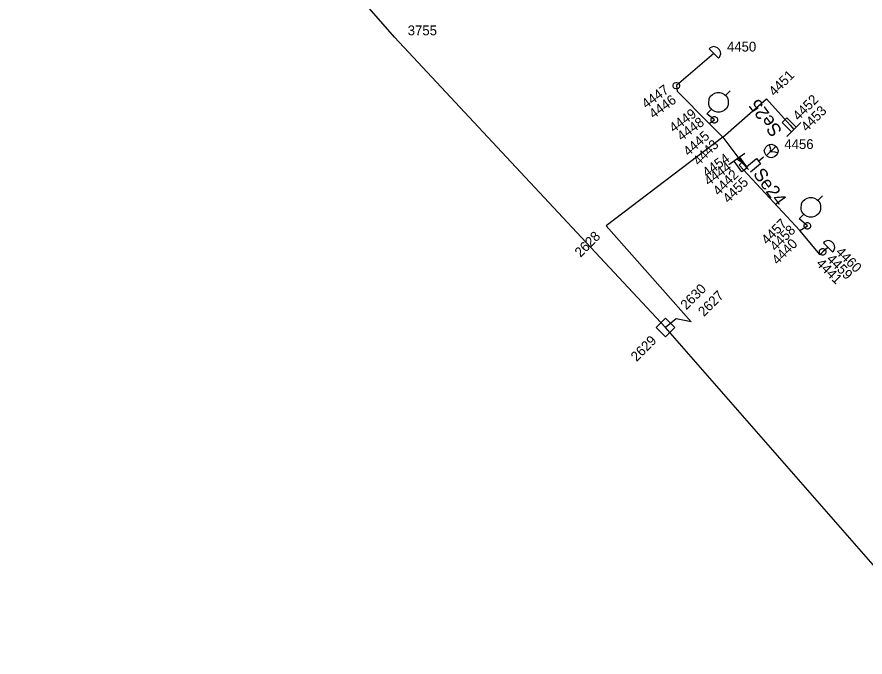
# Model space of a CAD drawing. Extents: x -535557 to -534097, y -1142175 to -1136716.
# Drawn here: x -535096.1 to -535031.4, y -1138856.5 to -1138807.7 of the extents above; entities that cross this region are included whole.
import ezdxf

# ---------------------------------------------------------------- set-up
doc = ezdxf.new("R2010")
doc.units = 0
doc.layers.add('Default', color=7, linetype='Continuous')
doc.layers.add('SS_SZDC', color=7, linetype='Continuous')

# ---------------------------------------------------------------- blocks, each defined once
blk = doc.blocks.new('POINT_DISPLAY')
at = {"layer": 'Default'}
blk.add_line((0, 0), (0, 0), dxfattribs=at)

msp = doc.modelspace()

# ---------------------------------------------------------------- linework, layer by layer
at = {"layer": 'SS_SZDC'}
for p, q in [((-535067.31, -1138809.2), (-535096.14, -1138776)), ((-535067.31, -1138809.2), (-535046.64, -1138831.35)), ((-535042.975, -1138809.909), (-535043.222, -1138810.015)), ((-535042.798, -1138809.945), (-535042.975, -1138809.909)), ((-535042.657, -1138810.015), (-535042.798, -1138809.945)), ((-535042.939, -1138810.44), (-535045.8, -1138812.889)), ((-535043.222, -1138810.015), (-535043.293, -1138810.086)), ((-535043.293, -1138810.086), (-535042.586, -1138810.793)), ((-535042.515, -1138810.157), (-535042.657, -1138810.015)), ((-535042.445, -1138810.298), (-535042.515, -1138810.157)), ((-535042.515, -1138810.722), (-535042.409, -1138810.475)), ((-535042.409, -1138810.475), (-535042.445, -1138810.298)), ((-535042.586, -1138810.793), (-535042.515, -1138810.722)), ((-535046.047, -1138812.854), (-535046.012, -1138812.748)), ((-535046.047, -1138812.925), (-535046.047, -1138812.854)), ((-535046.012, -1138813.031), (-535046.047, -1138812.925)), ((-535046.012, -1138812.748), (-535045.941, -1138812.677)), ((-535045.941, -1138813.102), (-535046.012, -1138813.031)), ((-535045.941, -1138812.677), (-535045.835, -1138812.642)), ((-535045.835, -1138813.137), (-535045.941, -1138813.102)), ((-535045.835, -1138812.642), (-535045.764, -1138812.642)), ((-535045.764, -1138813.137), (-535045.835, -1138813.137)), ((-535045.8, -1138812.889), (-535045.739, -1138813.309)), ((-535045.764, -1138812.642), (-535045.658, -1138812.677)), ((-535045.658, -1138813.102), (-535045.764, -1138813.137)), ((-535045.658, -1138812.677), (-535045.587, -1138812.748)), ((-535045.587, -1138813.031), (-535045.658, -1138813.102)), ((-535045.587, -1138812.748), (-535045.552, -1138812.854)), ((-535045.552, -1138812.925), (-535045.587, -1138813.031)), ((-535045.552, -1138812.854), (-535045.552, -1138812.925)), ((-535045.739, -1138813.309), (-535043.31, -1138815.78)), ((-535043.293, -1138813.883), (-535043.187, -1138813.706)), ((-535043.187, -1138813.706), (-535043.045, -1138813.565)), ((-535043.045, -1138813.565), (-535042.868, -1138813.459)), ((-535042.868, -1138813.459), (-535042.692, -1138813.423)), ((-535042.692, -1138813.423), (-535042.48, -1138813.423)), ((-535042.48, -1138813.423), (-535042.303, -1138813.459)), ((-535042.303, -1138813.459), (-535042.126, -1138813.565)), ((-535042.126, -1138813.565), (-535041.985, -1138813.706)), ((-535042.055, -1138813.635), (-535041.702, -1138813.282)), ((-535041.985, -1138813.706), (-535041.879, -1138813.883)), ((-535043.328, -1138814.272), (-535043.293, -1138813.883)), ((-535043.293, -1138814.448), (-535043.328, -1138814.272)), ((-535043.187, -1138814.625), (-535043.293, -1138814.448)), ((-535042.26, -1138816.829), (-535038.92, -1138813.889)), ((-535041.879, -1138814.448), (-535041.985, -1138814.625)), ((-535041.879, -1138813.883), (-535041.843, -1138814.06)), ((-535041.843, -1138814.272), (-535041.879, -1138814.448)), ((-535041.843, -1138814.06), (-535041.843, -1138814.272)), ((-535038.92, -1138813.889), (-535037.109, -1138815.899)), ((-535043.47, -1138815.049), (-535043.116, -1138814.696)), ((-535042.899, -1138815.5), (-535043.47, -1138815.049)), ((-535043.116, -1138814.696), (-535043.187, -1138814.625)), ((-535043.045, -1138814.767), (-535043.116, -1138814.696)), ((-535042.868, -1138814.873), (-535043.045, -1138814.767)), ((-535042.692, -1138814.908), (-535042.868, -1138814.873)), ((-535042.48, -1138814.908), (-535042.692, -1138814.908)), ((-535042.303, -1138814.873), (-535042.48, -1138814.908)), ((-535042.126, -1138814.767), (-535042.303, -1138814.873)), ((-535041.985, -1138814.625), (-535042.126, -1138814.767)), ((-535043.31, -1138815.78), (-535042.899, -1138815.5)), ((-535043.31, -1138815.78), (-535042.26, -1138816.829)), ((-535043.147, -1138815.464), (-535043.112, -1138815.358)), ((-535043.147, -1138815.535), (-535043.147, -1138815.464)), ((-535043.112, -1138815.641), (-535043.147, -1138815.535)), ((-535043.112, -1138815.358), (-535043.041, -1138815.287)), ((-535043.041, -1138815.712), (-535043.112, -1138815.641)), ((-535043.041, -1138815.287), (-535042.935, -1138815.252)), ((-535042.935, -1138815.747), (-535043.041, -1138815.712)), ((-535042.935, -1138815.252), (-535042.864, -1138815.252)), ((-535042.864, -1138815.747), (-535042.935, -1138815.747)), ((-535042.864, -1138815.252), (-535042.758, -1138815.287)), ((-535042.758, -1138815.712), (-535042.864, -1138815.747)), ((-535042.758, -1138815.287), (-535042.687, -1138815.358)), ((-535042.687, -1138815.641), (-535042.758, -1138815.712)), ((-535042.687, -1138815.358), (-535042.652, -1138815.464)), ((-535042.652, -1138815.535), (-535042.687, -1138815.641)), ((-535042.652, -1138815.464), (-535042.652, -1138815.535)), ((-535037.723, -1138815.699), (-535037.37, -1138815.346)), ((-535037.016, -1138816.406), (-535037.723, -1138815.699)), ((-535037.37, -1138815.346), (-535036.663, -1138816.053)), ((-535037.37, -1138816.76), (-535036.309, -1138815.699)), ((-535037.109, -1138815.899), (-535036.84, -1138816.229)), ((-535042.26, -1138816.829), (-535051.17, -1138823.59)), ((-535042.26, -1138816.829), (-535040.8, -1138818.75)), ((-535039.09, -1138817.844), (-535038.984, -1138817.597)), ((-535038.984, -1138817.597), (-535038.842, -1138817.455)), ((-535038.206, -1138817.526), (-535038.913, -1138818.233)), ((-535038.842, -1138817.455), (-535038.701, -1138817.385)), ((-535038.701, -1138817.385), (-535038.524, -1138817.349)), ((-535038.63, -1138817.597), (-535038.701, -1138817.385)), ((-535038.595, -1138817.773), (-535038.63, -1138817.597)), ((-535038.524, -1138817.349), (-535038.277, -1138817.455)), ((-535038.277, -1138817.455), (-535038.135, -1138817.597)), ((-535038.135, -1138817.597), (-535038.029, -1138817.844)), ((-535040.573, -1138818.059), (-535041.786, -1138818.94)), ((-535040.977, -1138818.353), (-535040.389, -1138819.162)), ((-535039.529, -1138818.652), (-535039.144, -1138818.333)), ((-535039.054, -1138818.021), (-535039.09, -1138817.844)), ((-535038.984, -1138818.162), (-535039.054, -1138818.021)), ((-535038.842, -1138818.304), (-535038.984, -1138818.162)), ((-535038.701, -1138818.374), (-535038.842, -1138818.304)), ((-535038.524, -1138818.41), (-535038.701, -1138818.374)), ((-535038.63, -1138817.95), (-535038.595, -1138817.773)), ((-535038.63, -1138817.95), (-535038.453, -1138817.915)), ((-535038.277, -1138818.304), (-535038.524, -1138818.41)), ((-535038.453, -1138817.915), (-535038.277, -1138817.95)), ((-535038.277, -1138817.95), (-535038.065, -1138818.021)), ((-535038.135, -1138818.162), (-535038.277, -1138818.304)), ((-535038.065, -1138818.021), (-535038.135, -1138818.162)), ((-535038.029, -1138817.844), (-535038.065, -1138818.021)), ((-535040.794, -1138819.455), (-535041.382, -1138818.646)), ((-535040.8, -1138818.75), (-535041.18, -1138818.5)), ((-535040.8, -1138818.75), (-535041.02, -1138818.95)), ((-535036.39, -1138823.94), (-535041.02, -1138818.95)), ((-535040.8, -1138818.75), (-535040.3, -1138819.29)), ((-535040.459, -1138819.097), (-535039.688, -1138818.459)), ((-535039.37, -1138818.845), (-535040.14, -1138819.482)), ((-535039.688, -1138818.459), (-535039.37, -1138818.845)), ((-535040.389, -1138819.162), (-535040.794, -1138819.455)), ((-535036.137, -1138821.716), (-535035.995, -1138821.575)), ((-535035.995, -1138821.575), (-535035.818, -1138821.469)), ((-535035.818, -1138821.469), (-535035.642, -1138821.433)), ((-535035.642, -1138821.433), (-535035.43, -1138821.433)), ((-535035.43, -1138821.433), (-535035.253, -1138821.469)), ((-535035.253, -1138821.469), (-535035.076, -1138821.575)), ((-535035.076, -1138821.575), (-535034.935, -1138821.716)), ((-535035.005, -1138821.645), (-535034.652, -1138821.292)), ((-535036.278, -1138822.282), (-535036.243, -1138821.893)), ((-535036.243, -1138822.458), (-535036.278, -1138822.282)), ((-535036.243, -1138821.893), (-535036.137, -1138821.716)), ((-535034.935, -1138821.716), (-535034.829, -1138821.893)), ((-535034.829, -1138821.893), (-535034.793, -1138822.07)), ((-535034.793, -1138822.282), (-535034.829, -1138822.458)), ((-535034.793, -1138822.07), (-535034.793, -1138822.282)), ((-535036.42, -1138823.059), (-535036.066, -1138822.706)), ((-535036.137, -1138822.635), (-535036.243, -1138822.458)), ((-535036.066, -1138822.706), (-535036.137, -1138822.635)), ((-535035.995, -1138822.777), (-535036.066, -1138822.706)), ((-535035.818, -1138822.883), (-535035.995, -1138822.777)), ((-535035.642, -1138822.918), (-535035.818, -1138822.883)), ((-535035.43, -1138822.918), (-535035.642, -1138822.918)), ((-535035.253, -1138822.883), (-535035.43, -1138822.918)), ((-535035.076, -1138822.777), (-535035.253, -1138822.883)), ((-535034.935, -1138822.635), (-535035.076, -1138822.777)), ((-535034.829, -1138822.458), (-535034.935, -1138822.635)), ((-535035.8, -1138823.59), (-535036.42, -1138823.059)), ((-535036.047, -1138823.554), (-535036.012, -1138823.448)), ((-535036.047, -1138823.625), (-535036.047, -1138823.554)), ((-535036.012, -1138823.448), (-535035.941, -1138823.377)), ((-535035.941, -1138823.377), (-535035.835, -1138823.342)), ((-535035.835, -1138823.342), (-535035.764, -1138823.342)), ((-535035.764, -1138823.342), (-535035.658, -1138823.377)), ((-535035.658, -1138823.377), (-535035.587, -1138823.448)), ((-535035.587, -1138823.448), (-535035.552, -1138823.554)), ((-535035.552, -1138823.554), (-535035.552, -1138823.625)), ((-535044.68, -1138830.909), (-535051.17, -1138823.59)), ((-535036.39, -1138823.94), (-535035.8, -1138823.59)), ((-535034.829, -1138825.799), (-535036.39, -1138823.94)), ((-535036.012, -1138823.731), (-535036.047, -1138823.625)), ((-535035.941, -1138823.802), (-535036.012, -1138823.731)), ((-535035.835, -1138823.837), (-535035.941, -1138823.802)), ((-535035.764, -1138823.837), (-535035.835, -1138823.837)), ((-535035.658, -1138823.802), (-535035.764, -1138823.837)), ((-535035.587, -1138823.731), (-535035.658, -1138823.802)), ((-535035.552, -1138823.625), (-535035.587, -1138823.731)), ((-535034.512, -1138824.805), (-535034.583, -1138824.876)), ((-535034.265, -1138824.699), (-535034.512, -1138824.805)), ((-535034.088, -1138824.735), (-535034.265, -1138824.699)), ((-535033.947, -1138824.805), (-535034.088, -1138824.735)), ((-535033.805, -1138824.947), (-535033.947, -1138824.805)), ((-535034.877, -1138825.534), (-535034.842, -1138825.428)), ((-535034.842, -1138825.428), (-535034.771, -1138825.357)), ((-535034.771, -1138825.357), (-535034.665, -1138825.322)), ((-535034.665, -1138825.322), (-535034.594, -1138825.322)), ((-535034.229, -1138825.229), (-535034.63, -1138825.569)), ((-535034.594, -1138825.322), (-535034.488, -1138825.357)), ((-535034.583, -1138824.876), (-535033.876, -1138825.583)), ((-535034.488, -1138825.357), (-535034.417, -1138825.428)), ((-535034.417, -1138825.428), (-535034.382, -1138825.534)), ((-535033.876, -1138825.583), (-535033.805, -1138825.512)), ((-535033.735, -1138825.088), (-535033.805, -1138824.947)), ((-535033.805, -1138825.512), (-535033.699, -1138825.265)), ((-535033.699, -1138825.265), (-535033.735, -1138825.088)), ((-535034.877, -1138825.605), (-535034.877, -1138825.534)), ((-535034.842, -1138825.711), (-535034.877, -1138825.605)), ((-535034.771, -1138825.782), (-535034.842, -1138825.711)), ((-535034.63, -1138825.569), (-535034.829, -1138825.799)), ((-535034.665, -1138825.817), (-535034.771, -1138825.782)), ((-535034.594, -1138825.817), (-535034.665, -1138825.817)), ((-535034.488, -1138825.782), (-535034.594, -1138825.817)), ((-535034.417, -1138825.711), (-535034.488, -1138825.782)), ((-535034.382, -1138825.605), (-535034.417, -1138825.711)), ((-535034.382, -1138825.534), (-535034.382, -1138825.605)), ((-535046.64, -1138830.642), (-535047.347, -1138831.35)), ((-535045.932, -1138831.35), (-535046.64, -1138830.642)), ((-535045.819, -1138830.69), (-535046.64, -1138831.35)), ((-535044.68, -1138830.909), (-535045.819, -1138830.69)), ((-535047.347, -1138831.35), (-535046.64, -1138832.057)), ((-535024.649, -1138856.489), (-535046.64, -1138831.35)), ((-535046.64, -1138832.057), (-535045.932, -1138831.35))]:
    msp.add_line(p, q, dxfattribs=at)

# ---------------------------------------------------------------- block references
for p in [(-535067.31, -1138809.2), (-535042.939, -1138810.44), (-535045.8, -1138812.889), (-535045.8, -1138812.889), (-535045.739, -1138813.309), (-535038.92, -1138813.889), (-535043.47, -1138815.049), (-535043.31, -1138815.78), (-535042.899, -1138815.5), (-535042.899, -1138815.5), (-535037.109, -1138815.899), (-535036.84, -1138816.229), (-535042.26, -1138816.829), (-535038.56, -1138817.879), (-535041.18, -1138818.5), (-535041.02, -1138818.95), (-535040.8, -1138818.75), (-535040.3, -1138819.29), (-535036.42, -1138823.059), (-535051.17, -1138823.59), (-535036.39, -1138823.94), (-535035.8, -1138823.59), (-535035.8, -1138823.59), (-535034.229, -1138825.229), (-535034.829, -1138825.799), (-535034.63, -1138825.569), (-535034.63, -1138825.569), (-535045.819, -1138830.69), (-535044.68, -1138830.909), (-535046.64, -1138831.35)]:
    msp.add_blockref('POINT_DISPLAY', p, dxfattribs=at)

# ---------------------------------------------------------------- texts
for s, p in [('3755', (-535066.31, -1138809.05)), ('4450', (-535041.939, -1138810.29)), ('4456', (-535037.56, -1138817.729))]:
    msp.add_text(s, height=0.75, dxfattribs=at).set_placement(p)
for s, height, rotation, p in [('4451', 0.75, 45, (-535038.312, -1138813.743)), ('4447', 0.75, 36, (-535048.105, -1138814.682)), ('4446', 0.75, 36, (-535047.549, -1138815.448)), ('4452', 0.75, 45, (-535036.474, -1138815.607)), ('Se25', 1, 126.37566, (-535037.684, -1138816.325)), ('4453', 0.75, 45, (-535035.848, -1138816.45)), ('4449', 0.75, 36, (-535046.008, -1138816.503)), ('4448', 0.75, 36, (-535045.41, -1138817.149)), ('4445', 0.75, 41.4, (-535044.877, -1138818.312)), ('4443', 0.75, 45, (-535044.089, -1138819.042)), ('4454', 0.75, 36, (-535043.471, -1138819.916)), ('4444', 0.75, 36, (-535043.338, -1138820.558)), ('4442', 0.75, 45, (-535042.575, -1138821.334)), ('Se24', 1, 306.37566, (-535039.99, -1138819.639)), ('4455', 0.75, 45, (-535041.823, -1138821.904)), ('4457', 0.75, 45, (-535038.874, -1138825.07)), ('4458', 0.75, 45, (-535038.227, -1138825.563)), ('2628', 0.75, 45, (-535053.121, -1138826.034)), ('4440', 0.75, 45, (-535038.074, -1138826.602)), ('4460', 0.75, 315, (-535033.691, -1138825.644)), ('4459', 0.75, 315, (-535034.383, -1138826.178)), ('4441', 0.75, 315, (-535035.177, -1138826.518)), ('2630', 0.75, 45, (-535045.041, -1138830.042)), ('2627', 0.75, 45, (-535043.698, -1138830.559)), ('2629', 0.75, 45, (-535048.836, -1138833.992))]:
    msp.add_text(s, height=height, rotation=rotation, dxfattribs=at).set_placement(p)

doc.saveas('drawing.dxf')
